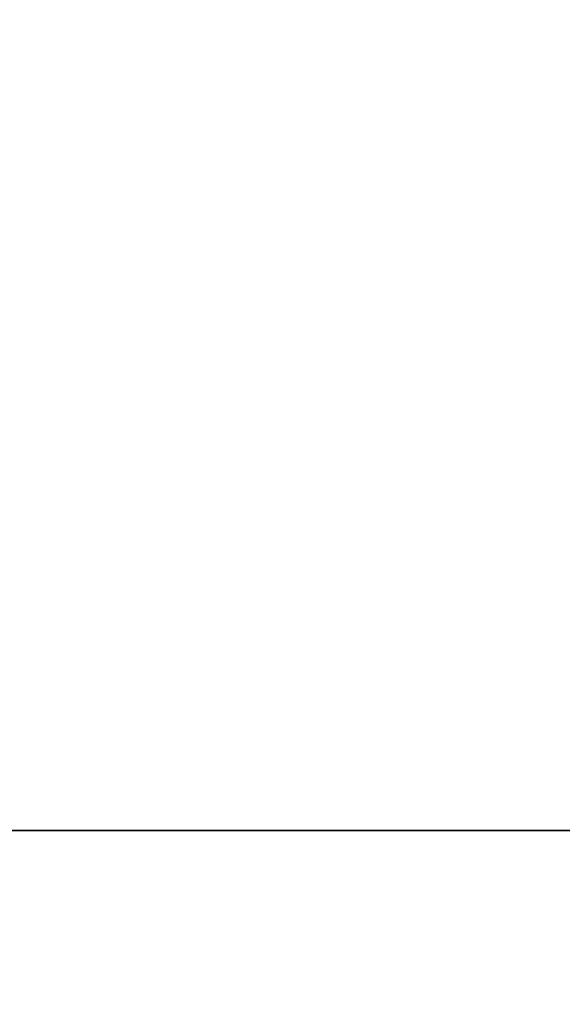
# Model space of a CAD drawing. Header units: millimetres. Extents: x -603 to 3703, y -120 to 193.
# Tile 769 of 938: x 3499.51 to 3505.37, y -36.88 to -26.24. Entities that reach past the tile are written whole.
import ezdxf

# ---------------------------------------------------------------- set-up
doc = ezdxf.new("R2010")
doc.units = ezdxf.units.MM
doc.layers.add('151', color=7, linetype='Continuous', true_color=0xffffff)

# ---------------------------------------------------------------- blocks, each defined once
blk = doc.blocks.new('UG_SURFACE_003')
at = {"layer": '151', "color": 252, "linetype": 'Continuous', "lineweight": 35}
for points in [[(3702.5, -35, 2213), (3702.5, 174.4, 2213), (2297.5, 174.4, 2213), (2297.5, -35, 2213)], [(2447.5, -35, 2063), (2447.5, 174.4, 2063), (3552.5, 174.4, 2063), (3552.5, -35, 2063)], [(3702.5, -35, 2213), (2297.5, -35, 2213), (2447.5, -35, 2063), (3552.5, -35, 2063)]]:
    blk.add_3dface(points, dxfattribs=at)
blk = doc.blocks.new('UG_SURFACE_162')
at = {"layer": '151', "color": 43, "linetype": 'Continuous', "lineweight": 35}
for points in [[(2491, -49, 2017), (3509, -49, 2017), (3509, 0, 2017), (2491, 0, 2017)], [(2491, -47), (2491, -2), (3509, -2), (3509, -47)]]:
    blk.add_3dface(points, dxfattribs=at)
blk = doc.blocks.new('UG_SURFACE_166')
at = {"layer": '151', "color": 252, "linetype": 'Continuous', "lineweight": 35}
for points in [[(2486, -46.92, 2022.5), (3514, -46.92, 2022.5), (3514, 14.42, 2022.5), (2486, 14.42, 2022.5)], [(2487.5, -46.92, 2021), (2487.5, 14.42, 2021), (3512.5, 14.42, 2021), (3512.5, -46.92, 2021)], [(2432.5, -35, 2076), (3567.5, -35, 2076), (3566, -35, 2074.5), (2434, -35, 2074.5)], [(2432.5, -35, 2076), (2432.5, -46.92, 2076), (3567.5, -46.92, 2076), (3567.5, -35, 2076)], [(2434, -35, 2074.5), (3566, -35, 2074.5), (3566, -46.92, 2074.5), (2434, -46.92, 2074.5)]]:
    blk.add_3dface(points, dxfattribs=at)

msp = doc.modelspace()

# ---------------------------------------------------------------- linework, layer by layer
at = {"layer": '151', "color": 252, "linetype": 'Continuous', "lineweight": -3, "true_color": 0x939598}
for p, q in [((2297.5, -35, 2213), (3702.5, -35, 2213)), ((3567.5, -35, 2076), (2432.5, -35, 2076)), ((3566, -35, 2074.5), (2434, -35, 2074.5)), ((3552.5, -35, 2063), (2447.5, -35, 2063))]:
    msp.add_line(p, q, dxfattribs=at)

# ---------------------------------------------------------------- block references
for name in ['UG_SURFACE_003', 'UG_SURFACE_166', 'UG_SURFACE_162']:
    msp.add_blockref(name, (0, 0), dxfattribs=at)

doc.saveas('drawing.dxf')
